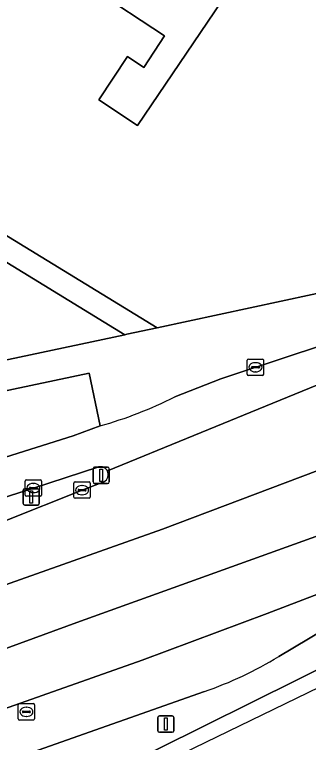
# Model space of a CAD drawing. Extents: x 159279 to 160377, y 384531 to 385888.
# Drawn here: x 160026.4 to 160044.34, y 384597.13 to 384641.53 of the extents above; entities that cross this region are included whole.
import ezdxf

# ---------------------------------------------------------------- set-up
doc = ezdxf.new("R2010")
doc.units = 0
for name, color, linetype in [('IMGEO_Berm_groen', 7, 'Continuous'), ('IMGEO_Erf', 7, 'Continuous'), ('IMGEO_Fietspad_open', 7, 'Continuous'), ('IMGEO_Kolk', 7, 'Continuous'), ('IMGEO_Lichtmast', 7, 'Continuous'), ('IMGEO_Pand', 7, 'Continuous'), ('IMGEO_Rijbaan_lokaal_open', 7, 'Continuous'), ('IMGEO_Rijbaan_regionaal_gesloten', 7, 'Continuous'), ('IMGEO_Rioolput', 7, 'Continuous'), ('IMGEO_Verkeersbordpaal', 7, 'Continuous'), ('IMGEO_Verkeerseiland_gesloten', 7, 'Continuous'), ('IMGEO_Voetpad_open', 7, 'Continuous')]:
    doc.layers.add(name, color=color, linetype=linetype)

msp = doc.modelspace()

# ---------------------------------------------------------------- linework, layer by layer
at = {"layer": 'IMGEO_Berm_groen'}
msp.add_lwpolyline([(160021.855, 384613.863), (160022.596, 384614.106), (160022.79, 384613.575), (160029.984, 384615.83), (160031.619, 384616.431), (160030.96, 384619.662), (160002.156, 384613.569), (160003.963, 384607.589), (160022.031, 384613.346)], close=True, dxfattribs=at)
for points in [[(160032.065, 384613.693), (160032.043, 384613.73), (160032.018, 384613.765), (160031.99, 384613.797), (160031.96, 384613.827), (160031.926, 384613.854), (160031.891, 384613.878), (160031.853, 384613.898), (160031.814, 384613.915), (160031.773, 384613.929), (160031.732, 384613.939), (160031.689, 384613.945), (160031.647, 384613.947), (160031.604, 384613.946), (160031.561, 384613.94), (160031.52, 384613.931), (160031.48, 384613.919), (160027.547, 384612.646), (160009.435, 384606.854), (160005.111, 384605.451)], [(160030.521, 384612.517), (160031.849, 384613.031)], [(160006.005, 384602.783), (160011.7, 384605.034), (160030.521, 384612.517)]]:
    msp.add_lwpolyline(points, dxfattribs=at)
msp.add_arc((160031.639, 384613.466), 0.483, 295.7836, 28.0751, dxfattribs=at)
at = {"layer": 'IMGEO_Erf'}
for points in [[(160040.315, 384644.245), (160033.911, 384634.765), (160031.548, 384636.319), (160033.286, 384638.961), (160034.286, 384638.303), (160035.553, 384640.23), (160031.226, 384643.092)], [(159999.309, 384643.315), (160004.437, 384640.182), (160004.872, 384640.894), (160035.102, 384622.424), (160046.458, 384624.864)], [(159977.714, 384619.681), (159978.336, 384617.948), (159978.762, 384617.324), (159979.434, 384616.584), (159980.096, 384616.132), (159986.626, 384612.578), (159988.376, 384612.955), (159994.345, 384614.239), (159994.919, 384613.748), (159996.694, 384612.231), (159996.126, 384614.153), (160001.627, 384615.32), (160033.13, 384622), (160021.326, 384629.213), (160011.691, 384635.101), (160011.237, 384634.358)]]:
    msp.add_lwpolyline(points, dxfattribs=at)
at = {"layer": 'IMGEO_Fietspad_open'}
for points in [[(160054.921, 384624.543), (160043.28, 384620.739), (160038.989, 384619.298), (160036.18, 384618.209)], [(160027.547, 384612.646), (160031.48, 384613.919), (160031.52, 384613.931), (160031.561, 384613.94), (160031.604, 384613.946), (160031.647, 384613.947), (160031.689, 384613.945), (160031.732, 384613.939), (160031.773, 384613.929), (160031.814, 384613.915), (160031.853, 384613.898), (160031.891, 384613.878), (160031.926, 384613.854), (160031.96, 384613.827), (160031.99, 384613.797), (160032.018, 384613.765), (160032.043, 384613.73), (160032.065, 384613.693), (160047.872, 384620.151)], [(160031.619, 384616.431), (160029.984, 384615.83), (160022.79, 384613.575), (160022.596, 384614.106), (160021.855, 384613.863), (160022.031, 384613.346), (160003.963, 384607.589), (159998.622, 384606.08), (159997.142, 384605.662)], [(160005.111, 384605.451), (160009.435, 384606.854), (160027.547, 384612.646)]]:
    msp.add_lwpolyline(points, dxfattribs=at)
msp.add_arc((160024.363, 384641.785), 26.372, 285.9716, 296.6227, dxfattribs=at)
at = {"layer": 'IMGEO_Kolk'}
for p, q in [((160040.678, 384620.513), (160041.53, 384620.513)), ((160040.603, 384619.587), (160040.603, 384620.439)), ((160040.905, 384620.056), (160041.303, 384620.056)), ((160041.091, 384620.293), (160041.116, 384620.293)), ((160041.604, 384620.439), (160041.604, 384619.587)), ((160040.862, 384620.007), (160040.862, 384620.019)), ((160041.3, 384619.97), (160040.902, 384619.97)), ((160041.114, 384619.733), (160041.089, 384619.733)), ((160041.346, 384620.019), (160041.346, 384620.007)), ((160041.53, 384619.513), (160040.678, 384619.513)), ((160027.046, 384612.219), (160027.046, 384613.071)), ((160027.121, 384613.145), (160027.973, 384613.145)), ((160027.534, 384612.925), (160027.559, 384612.925)), ((160028.047, 384613.071), (160028.047, 384612.219)), ((160030.019, 384612.092), (160030.019, 384612.944)), ((160030.094, 384613.018), (160030.946, 384613.018)), ((160031.02, 384612.944), (160031.02, 384612.092)), ((160027.305, 384612.639), (160027.305, 384612.651)), ((160027.743, 384612.602), (160027.345, 384612.602)), ((160027.348, 384612.688), (160027.746, 384612.688)), ((160027.789, 384612.651), (160027.789, 384612.639)), ((160030.278, 384612.512), (160030.278, 384612.524)), ((160030.321, 384612.561), (160030.719, 384612.561)), ((160030.507, 384612.798), (160030.532, 384612.798)), ((160030.762, 384612.524), (160030.762, 384612.512)), ((160027.973, 384612.145), (160027.121, 384612.145)), ((160027.557, 384612.365), (160027.532, 384612.365)), ((160030.716, 384612.475), (160030.318, 384612.475)), ((160030.53, 384612.238), (160030.505, 384612.238)), ((160030.946, 384612.018), (160030.094, 384612.018))]:
    msp.add_line(p, q, dxfattribs=at)
for points in [[(160040.678, 384620.513), (160041.53, 384620.513)], [(160040.603, 384619.587), (160040.603, 384620.439)], [(160041.604, 384620.439), (160041.604, 384619.587)], [(160041.53, 384619.513), (160040.678, 384619.513)], [(160027.046, 384612.219), (160027.046, 384613.071)], [(160027.121, 384613.145), (160027.973, 384613.145)], [(160028.047, 384613.071), (160028.047, 384612.219)], [(160030.019, 384612.092), (160030.019, 384612.944)], [(160030.094, 384613.018), (160030.946, 384613.018)], [(160031.02, 384612.944), (160031.02, 384612.092)], [(160027.973, 384612.145), (160027.121, 384612.145)], [(160030.946, 384612.018), (160030.094, 384612.018)]]:
    msp.add_lwpolyline(points, dxfattribs=at)
for centre, radius, start, end in [((160040.68, 384620.437), 0.0765, 91.552, 178.448), ((160040.68, 384620.437), 0.0765, 91.552, 178.448), ((160041.528, 384620.437), 0.0765, 1.552, 88.448), ((160041.528, 384620.437), 0.0765, 1.552, 88.448), ((160040.902, 384620.016), 0.0403, 85.8775, 175.7526), ((160041.307, 384620.018), 0.0386, 1.7309, 96.639), ((160040.68, 384619.589), 0.0765, 181.552, 268.448), ((160040.68, 384619.589), 0.0765, 181.552, 268.448), ((160040.899, 384620.006), 0.0366, 178.938, 274.7102), ((160041.303, 384620.013), 0.043, 264.8664, 352.4533), ((160041.528, 384619.589), 0.0765, 271.552, 358.448), ((160041.528, 384619.589), 0.0765, 271.552, 358.448), ((160027.123, 384613.069), 0.0765, 91.552, 178.448), ((160027.123, 384613.069), 0.0765, 91.552, 178.448), ((160027.971, 384613.069), 0.0765, 1.552, 88.448), ((160027.971, 384613.069), 0.0765, 1.552, 88.448), ((160030.096, 384612.942), 0.0765, 91.552, 178.448), ((160030.096, 384612.942), 0.0765, 91.552, 178.448), ((160030.944, 384612.942), 0.0765, 1.552, 88.448), ((160030.944, 384612.942), 0.0765, 1.552, 88.448), ((160027.345, 384612.648), 0.0403, 85.8775, 175.7526), ((160027.342, 384612.638), 0.0366, 178.938, 274.7102), ((160027.746, 384612.645), 0.043, 264.8664, 352.4533), ((160027.75, 384612.65), 0.0386, 1.7309, 96.639), ((160030.318, 384612.521), 0.0403, 85.8775, 175.7526), ((160030.315, 384612.511), 0.0366, 178.938, 274.7102), ((160030.719, 384612.518), 0.043, 264.8664, 352.4533), ((160030.723, 384612.523), 0.0386, 1.7309, 96.639), ((160027.123, 384612.221), 0.0765, 181.552, 268.448), ((160027.123, 384612.221), 0.0765, 181.552, 268.448), ((160027.971, 384612.221), 0.0765, 271.552, 358.448), ((160027.971, 384612.221), 0.0765, 271.552, 358.448), ((160030.096, 384612.094), 0.0765, 181.552, 268.448), ((160030.096, 384612.094), 0.0765, 181.552, 268.448), ((160030.944, 384612.094), 0.0765, 271.552, 358.448), ((160030.944, 384612.094), 0.0765, 271.552, 358.448)]:
    msp.add_arc(centre, radius, start, end, dxfattribs=at)
for centre, major_axis, ratio, start_param, end_param in [((160041.09, 384620.013), (-0.387, 0.002), 0.722429, 4.712389, 7.853982), ((160041.115, 384620.013), (-0.39, 0.002), 0.717154, 1.570796, 4.712389), ((160027.533, 384612.645), (-0.387, 0.002), 0.722429, 4.712389, 7.853982), ((160027.558, 384612.645), (-0.39, 0.002), 0.717154, 1.570796, 4.712389), ((160030.506, 384612.518), (-0.387, 0.002), 0.722429, 4.712389, 7.853982), ((160030.531, 384612.518), (-0.39, 0.002), 0.717154, 1.570796, 4.712389)]:
    msp.add_ellipse(centre, major_axis=major_axis, ratio=ratio, start_param=start_param, end_param=end_param, dxfattribs=at)
at = {"layer": 'IMGEO_Lichtmast'}
for p, q in [((160035.236, 384598.743), (160036.026, 384598.743)), ((160036.026, 384598.743), (160035.236, 384598.743)), ((160035.136, 384597.843), (160035.136, 384598.643)), ((160035.136, 384598.643), (160035.136, 384597.843)), ((160036.126, 384598.643), (160036.126, 384597.843)), ((160036.126, 384597.843), (160036.126, 384598.643)), ((160036.026, 384597.743), (160035.236, 384597.743)), ((160035.236, 384597.743), (160036.026, 384597.743))]:
    msp.add_line(p, q, dxfattribs=at)
msp.add_lwpolyline([(160035.556, 384598.618), (160035.706, 384598.618), (160035.706, 384597.868), (160035.556, 384597.868), (160035.556, 384598.618)], dxfattribs=at)
for centre, start, end in [((160035.236, 384598.643), 90, 180), ((160035.236, 384598.643), 90, 180), ((160036.026, 384598.643), 0, 90), ((160036.026, 384598.643), 360, 90), ((160035.236, 384597.843), 180, 270), ((160035.236, 384597.843), 180, 270), ((160036.026, 384597.843), 270, 0), ((160036.026, 384597.843), 270, 0)]:
    msp.add_arc(centre, 0.1, start, end, dxfattribs=at)
at = {"layer": 'IMGEO_Pand'}
msp.add_lwpolyline([(160031.226, 384643.092), (160035.553, 384640.23), (160034.286, 384638.303), (160033.286, 384638.961), (160031.548, 384636.319), (160033.911, 384634.765), (160040.315, 384644.245), (160037.418, 384646.15), (160038.757, 384648.185), (160035.839, 384650.104)], close=True, dxfattribs=at)
at = {"layer": 'IMGEO_Rijbaan_lokaal_open'}
for points in [[(160046.376, 384615.325), (160049.251, 384616.444), (160047.872, 384620.151), (160032.065, 384613.693)], [(160035.431, 384610.146), (160046.751, 384614.401)], [(160031.849, 384613.031), (160030.521, 384612.517), (160011.7, 384605.034), (160006.005, 384602.783), (160000.25, 384600.548)], [(160008.405, 384600.585), (160011.467, 384601.612), (160016.807, 384603.547), (160035.431, 384610.146)]]:
    msp.add_lwpolyline(points, dxfattribs=at)
msp.add_arc((160031.639, 384613.466), 0.483, 295.7836, 28.0751, dxfattribs=at)
at = {"layer": 'IMGEO_Rijbaan_regionaal_gesloten'}
for points in [[(160235.287, 384701.39), (160233.466, 384704.207), (160231.278, 384703.214), (160230.141, 384702.67), (160219.508, 384697.068), (160200.698, 384685.93), (160200.497, 384685.824), (160189.117, 384679.082), (160181.729, 384675.34), (160172.142, 384670.868), (160164.447, 384667.279), (160144.064, 384657.707), (160128.143, 384650.259), (160109.527, 384641.533), (160090.922, 384632.804), (160077.964, 384626.718), (160075.411, 384625.619), (160055.375, 384617.743), (160046.751, 384614.401), (160035.431, 384610.146), (160016.807, 384603.547), (160011.467, 384601.612), (160008.405, 384600.585)], [(160004.765, 384599.696), (160006.675, 384596.052), (160012.896, 384598.112), (160030.199, 384604.442), (160051.41, 384612.075), (160070.258, 384619.89), (160105.075, 384635.724), (160136.86, 384650.709), (160173.534, 384667.91), (160180.357, 384670.981), (160187.384, 384674.159), (160193.16, 384677.338), (160199.61, 384681.383), (160210.295, 384687.933), (160217.514, 384692.075), (160225.023, 384696.313), (160232.339, 384700.069), (160235.287, 384701.39)], [(160237.05, 384698.663), (160235.287, 384701.39), (160232.339, 384700.069), (160225.023, 384696.313), (160217.514, 384692.075), (160210.295, 384687.933), (160199.61, 384681.383), (160193.16, 384677.338), (160187.384, 384674.159), (160180.357, 384670.981), (160173.534, 384667.91), (160136.86, 384650.709), (160105.075, 384635.724), (160070.258, 384619.89), (160051.41, 384612.075), (160030.199, 384604.442), (160012.896, 384598.112), (160006.675, 384596.052), (160008.231, 384593.084), (160019.249, 384596.869), (160034.191, 384602.153), (160041.824, 384604.993), (160053.124, 384609.319), (160056.37, 384610.468)], [(160042.522, 384602.365), (160054.546, 384609.532), (160056.37, 384610.468), (160053.124, 384609.319), (160041.824, 384604.993), (160034.191, 384602.153), (160019.249, 384596.869), (160008.231, 384593.084), (160009.65, 384590.376), (160017.314, 384592.957), (160037.987, 384600.23)]]:
    msp.add_lwpolyline(points, dxfattribs=at)
msp.add_lwpolyline([(160012.31, 384584.658), (160076.31, 384615.692), (160154.496, 384653.604), (160159.447, 384655.879), (160240.473, 384693.105), (160239.738, 384694.27), (160205.42, 384678.283), (160186.974, 384669.525), (160175.34, 384664.07), (160111.783, 384634.269), (160102.714, 384629.928), (160091.931, 384624.72), (160062.951, 384610.53), (160060.23, 384609.186), (160057.944, 384608.051), (160020.879, 384589.652), (160012.021, 384585.263)], close=True, dxfattribs=at)
msp.add_arc((160030.331, 384622.375), 23.431, 289.0701, 301.3504, dxfattribs=at)
at = {"layer": 'IMGEO_Rioolput'}
for p, q in [((160026.621, 384598.568), (160026.621, 384599.42)), ((160026.696, 384599.494), (160027.548, 384599.494)), ((160027.109, 384599.274), (160027.134, 384599.274)), ((160027.622, 384599.42), (160027.622, 384598.568)), ((160026.88, 384598.988), (160026.88, 384599)), ((160027.318, 384598.951), (160026.92, 384598.951)), ((160026.923, 384599.037), (160027.321, 384599.037)), ((160027.364, 384599), (160027.364, 384598.988)), ((160027.548, 384598.494), (160026.696, 384598.494)), ((160027.132, 384598.714), (160027.107, 384598.714))]:
    msp.add_line(p, q, dxfattribs=at)
for points in [[(160026.621, 384598.568), (160026.621, 384599.42)], [(160026.696, 384599.494), (160027.548, 384599.494)], [(160027.622, 384599.42), (160027.622, 384598.568)], [(160027.548, 384598.494), (160026.696, 384598.494)]]:
    msp.add_lwpolyline(points, dxfattribs=at)
for centre, radius, start, end in [((160026.698, 384599.418), 0.0765, 91.552, 178.448), ((160026.698, 384599.418), 0.0765, 91.552, 178.448), ((160027.546, 384599.418), 0.0765, 1.552, 88.448), ((160027.546, 384599.418), 0.0765, 1.552, 88.448), ((160026.92, 384598.997), 0.0403, 85.8775, 175.7526), ((160026.917, 384598.987), 0.0366, 178.938, 274.7102), ((160027.321, 384598.994), 0.043, 264.8664, 352.4533), ((160027.325, 384598.999), 0.0386, 1.7309, 96.639), ((160026.698, 384598.57), 0.0765, 181.552, 268.448), ((160026.698, 384598.57), 0.0765, 181.552, 268.448), ((160027.546, 384598.57), 0.0765, 271.552, 358.448), ((160027.546, 384598.57), 0.0765, 271.552, 358.448)]:
    msp.add_arc(centre, radius, start, end, dxfattribs=at)
for centre, major_axis, ratio, start_param, end_param in [((160027.108, 384598.994), (-0.387, 0.002), 0.722429, 4.712389, 7.853982), ((160027.133, 384598.994), (-0.39, 0.002), 0.717154, 1.570796, 4.712389)]:
    msp.add_ellipse(centre, major_axis=major_axis, ratio=ratio, start_param=start_param, end_param=end_param, dxfattribs=at)
at = {"layer": 'IMGEO_Verkeersbordpaal'}
for p, q in [((160031.187, 384613.018), (160031.187, 384613.818)), ((160031.187, 384613.818), (160031.187, 384613.018)), ((160031.287, 384613.918), (160032.077, 384613.918)), ((160032.077, 384613.918), (160031.287, 384613.918)), ((160032.177, 384613.818), (160032.177, 384613.018)), ((160032.177, 384613.018), (160032.177, 384613.818)), ((160026.921, 384611.706), (160026.921, 384612.506)), ((160026.921, 384612.506), (160026.921, 384611.706)), ((160027.021, 384612.606), (160027.811, 384612.606)), ((160027.811, 384612.606), (160027.021, 384612.606)), ((160027.911, 384612.506), (160027.911, 384611.706)), ((160027.911, 384611.706), (160027.911, 384612.506)), ((160032.077, 384612.918), (160031.287, 384612.918)), ((160031.287, 384612.918), (160032.077, 384612.918)), ((160027.811, 384611.606), (160027.021, 384611.606)), ((160027.021, 384611.606), (160027.811, 384611.606))]:
    msp.add_line(p, q, dxfattribs=at)
for points in [[(160031.607, 384613.793), (160031.757, 384613.793), (160031.757, 384613.043), (160031.607, 384613.043), (160031.607, 384613.793)], [(160027.341, 384612.481), (160027.491, 384612.481), (160027.491, 384611.731), (160027.341, 384611.731), (160027.341, 384612.481)]]:
    msp.add_lwpolyline(points, dxfattribs=at)
for centre, start, end in [((160031.287, 384613.818), 90, 180), ((160031.287, 384613.818), 90, 180), ((160032.077, 384613.818), 0, 90), ((160032.077, 384613.818), 360, 90), ((160031.287, 384613.018), 180, 270), ((160031.287, 384613.018), 180, 270), ((160032.077, 384613.018), 270, 0), ((160032.077, 384613.018), 270, 0), ((160027.021, 384612.506), 90, 180), ((160027.021, 384612.506), 90, 180), ((160027.811, 384612.506), 0, 90), ((160027.811, 384612.506), 360, 90), ((160027.021, 384611.706), 180, 270), ((160027.021, 384611.706), 180, 270), ((160027.811, 384611.706), 270, 0), ((160027.811, 384611.706), 270, 0)]:
    msp.add_arc(centre, 0.1, start, end, dxfattribs=at)
at = {"layer": 'IMGEO_Verkeerseiland_gesloten'}
for points in [[(160012.021, 384585.263), (160020.879, 384589.652), (160057.944, 384608.051), (160056.663, 384610.587)], [(160056.663, 384610.587), (160056.517, 384610.527), (160056.37, 384610.468), (160054.546, 384609.532), (160042.522, 384602.365)], [(160037.987, 384600.23), (160017.314, 384592.957), (160009.65, 384590.376)]]:
    msp.add_lwpolyline(points, dxfattribs=at)
msp.add_arc((160030.331, 384622.375), 23.431, 289.0701, 301.3504, dxfattribs=at)
at = {"layer": 'IMGEO_Voetpad_open'}
msp.add_lwpolyline([(159987.248, 384653.826), (159986.645, 384649.726), (159980.624, 384650.612), (159974.36, 384651.534), (159974.242, 384648.871), (159978.491, 384648.319), (159980.462, 384648.046), (159987.733, 384647.039), (159988.557, 384648.274), (160000, 384641.253), (160011.237, 384634.358), (160011.691, 384635.101), (160021.326, 384629.213), (160033.13, 384622), (160033.261, 384622.028), (160035.102, 384622.424), (160004.872, 384640.894), (160004.437, 384640.182), (159999.309, 384643.315), (159992.944, 384647.204), (159994.3, 384652.788)], close=True, dxfattribs=at)
for points in [[(160046.458, 384624.864), (160035.102, 384622.424), (160033.261, 384622.028), (160033.13, 384622), (160001.627, 384615.32), (159996.126, 384614.153), (159996.694, 384612.231), (159997.898, 384608.39), (159998.622, 384606.08), (160003.963, 384607.589), (160002.156, 384613.569), (160030.96, 384619.662), (160031.619, 384616.431)], [(160043.28, 384620.739), (160054.921, 384624.543)], [(160036.18, 384618.209), (160038.989, 384619.298), (160043.28, 384620.739)]]:
    msp.add_lwpolyline(points, dxfattribs=at)
msp.add_arc((160024.363, 384641.785), 26.372, 285.9716, 296.6227, dxfattribs=at)

doc.saveas('drawing.dxf')
